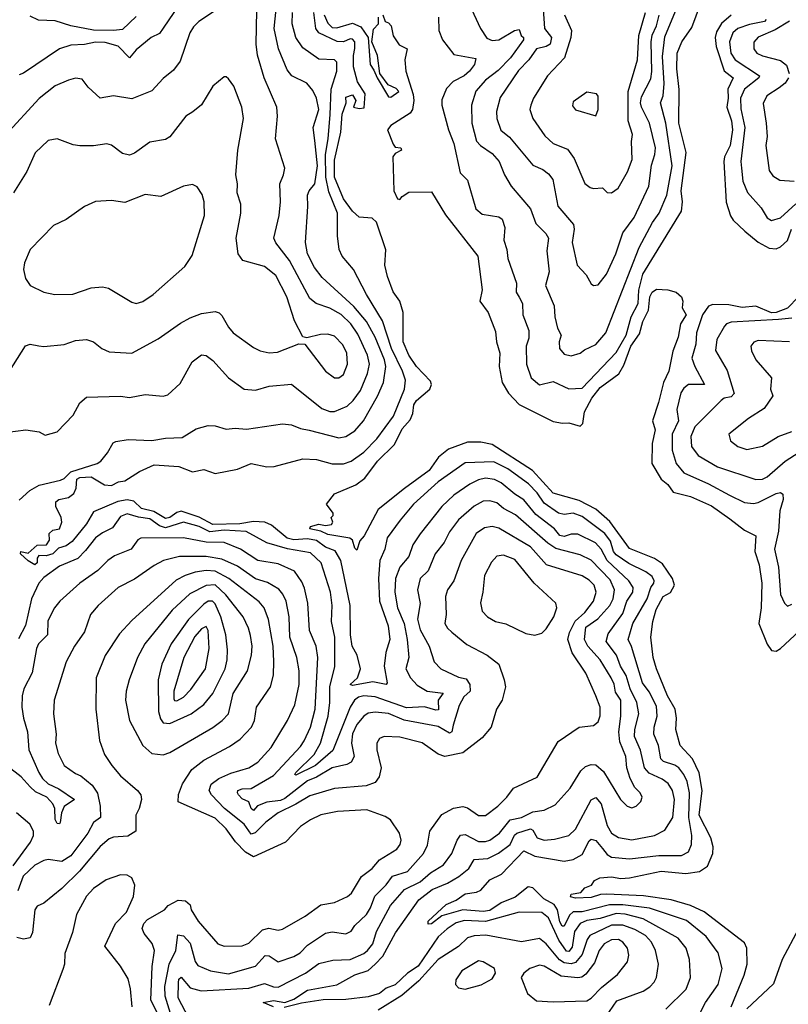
# Model space of a CAD drawing. Extents: x 1245515 to 1420776, y 606314 to 671314.
# Tile 309 of 385: x 1390958 to 1394369, y 643846 to 648214. Entities that reach past the tile are written whole.
import ezdxf

# ---------------------------------------------------------------- set-up
doc = ezdxf.new("R2010")
doc.units = 0

msp = doc.modelspace()

# ---------------------------------------------------------------- linework, layer by layer
at = {"layer": '0CON10XD'}
for points in [[(1390955, 646082.5), (1391002.5, 646125), (1391045, 646149.2), (1391138.7, 646171.3), (1391155, 646178.7), (1391185, 646208), (1391302.2, 646245), (1391317.5, 646255), (1391347.2, 646292.8), (1391372.6, 646337.4), (1391385, 646343.3), (1391439.1, 646350.9), (1391545, 646347.5), (1391605, 646357.7), (1391678.9, 646361.1), (1391741.8, 646398.2), (1391795, 646414.4), (1391825, 646411.9), (1391875, 646396.7), (1391915, 646401.2), (1391965, 646397.3), (1392125, 646420.8), (1392165, 646416.8), (1392205, 646400.3), (1392243.2, 646393.2), (1392375, 646358.7), (1392405, 646364.6), (1392445, 646390), (1392484.1, 646435), (1392545.8, 646544.2), (1392573.4, 646605), (1392582.4, 646675), (1392576.8, 646705), (1392536.4, 646805), (1392497.9, 646875), (1392441.5, 646941.5), (1392300.1, 647070.1), (1392267.1, 647115), (1392235.9, 647175), (1392227.2, 647225), (1392237.5, 647385), (1392234.7, 647435), (1392242.8, 647455), (1392267.7, 647485), (1392279.3, 647565), (1392268.4, 647678.4), (1392260, 647735), (1392285.6, 647815), (1392275, 647866), (1392258.9, 647898.9), (1392231.7, 647931.7), (1392166.5, 647965), (1392145, 647991.8), (1392106.7, 648085), (1392086.8, 648175), (1392108, 648375)], [(1392816.8, 648225), (1392818.7, 648165), (1392834.4, 648125), (1392885, 648059.5), (1392982.1, 648042.1), (1392976.4, 648015), (1392954.6, 647985), (1392930.9, 647965), (1392881.2, 647938.8), (1392852.3, 647907.7), (1392831.7, 647858.3), (1392831.8, 647835), (1392861.8, 647725), (1392885.2, 647665.2), (1392912.7, 647535), (1392945, 647502), (1392981.9, 647375), (1393010.5, 647350.5), (1393085, 647339.4), (1393098.6, 647328.6), (1393111.6, 647291.6), (1393106.4, 647236.4), (1393120.4, 647195), (1393123.9, 647153.9), (1393163.2, 647045), (1393162, 647005), (1393175, 646983.3), (1393188.9, 646955), (1393191.1, 646905), (1393218.3, 646835), (1393218.3, 646801.7), (1393205.9, 646765), (1393207.8, 646685), (1393228.2, 646625), (1393265, 646594.7), (1393325, 646609.5), (1393395, 646576.4), (1393455, 646578.8), (1393605, 646738.2), (1393649.3, 646815), (1393672.3, 646895), (1393703.1, 646955), (1393705.5, 647014.5), (1393723.8, 647085), (1393894.7, 647365), (1393899.7, 647405), (1393894.5, 647454.5), (1393916.5, 647625), (1393883.8, 647755), (1393885.6, 647904.4), (1393874.4, 647995), (1393875.8, 648065), (1393896.9, 648115), (1393940.9, 648179.1), (1393998.7, 648335)], [(1391665, 648277.5), (1391594.6, 648175.4), (1391577.8, 648152.2), (1391541.9, 648135), (1391475, 648080.5), (1391445, 648044.3), (1391395, 648096.8), (1391337.1, 648112.9), (1391295, 648113.5), (1391245, 648103.1), (1391185, 648100), (1391135, 648084.6), (1390975, 647976.4), (1390955, 647969.5)], [(1392955, 648280), (1393003.1, 648175), (1393031, 648131), (1393055, 648121.2), (1393085, 648124.8), (1393153.7, 648166.3), (1393175, 648170), (1393183.9, 648143.9), (1393194, 648135), (1393193.3, 648125), (1393136.4, 648045), (1393081.6, 647988.4), (1393025.1, 647944.9), (1392983, 647897), (1392963.1, 647835), (1392965.3, 647754.7), (1392985.3, 647675), (1393003.1, 647655), (1393055, 647620.7), (1393085.9, 647585), (1393109.5, 647525), (1393138.7, 647475), (1393225.4, 647375), (1393248.9, 647308.9), (1393293.5, 647265), (1393304.6, 647245), (1393297.9, 647187.9), (1393307.3, 647095), (1393292.2, 647035), (1393330, 646945), (1393333.1, 646895), (1393345.6, 646845), (1393361.1, 646815), (1393352.9, 646785), (1393354.5, 646755), (1393375, 646729.4), (1393405, 646722.7), (1393445, 646734.1), (1393465, 646749.6), (1393515, 646772.5), (1393560, 646825), (1393707.2, 647202.8), (1393765.9, 647314.1), (1393796.1, 647355), (1393829.5, 647435), (1393853.5, 647565), (1393826, 647755), (1393802.1, 647845), (1393813.5, 647876.5), (1393819, 647931), (1393810.8, 648050.8), (1393821.9, 648138.1), (1393868.2, 648251.8)], [(1393281.9, 648261.9), (1393287, 648175), (1393318.7, 648135), (1393312.5, 648105), (1393295.1, 648094.9), (1393252.2, 648085), (1393217.8, 648035), (1393172.2, 647987.8), (1393091.1, 647868.9), (1393074.2, 647805.7), (1393075.8, 647775), (1393094, 647724), (1393132.1, 647692.1), (1393235, 647568.9), (1393279.2, 647549.2), (1393305, 647530), (1393323.9, 647505), (1393346.3, 647386.3), (1393415.2, 647305), (1393418.5, 647285), (1393410.7, 647225), (1393432.5, 647125), (1393472.6, 647082.6), (1393495, 647042.5), (1393505, 647034.2), (1393525, 647038), (1393561.8, 647085), (1393604.1, 647175), (1393635, 647267.8), (1393685, 647336.7), (1393750.6, 647475), (1393761.5, 647568.5), (1393777.2, 647615), (1393779.4, 647645), (1393753, 647755), (1393717.5, 647825), (1393713.1, 647845), (1393718.3, 647871.7), (1393758.5, 647951.5), (1393763.8, 647983.8), (1393760.6, 648115), (1393765.1, 648145), (1393785, 648186.2), (1393796.6, 648233.4)], [(1390893, 646383), (1390985, 646394), (1391045, 646386.2), (1391070.9, 646370.9), (1391123.8, 646385), (1391195, 646459.2), (1391225.4, 646514.6), (1391255, 646539.4), (1391405, 646544.4), (1391445, 646538.2), (1391515, 646551.1), (1391595, 646543.2), (1391615, 646549.1), (1391669.6, 646600.4), (1391724.2, 646695.8), (1391765, 646727.5), (1391785, 646723.5), (1391815, 646701.5), (1391885, 646624.4), (1391953.8, 646575), (1392005, 646570.9), (1392065, 646587.8), (1392165, 646596.5), (1392299.6, 646489.6), (1392335, 646475.4), (1392355, 646475.4), (1392411, 646499), (1392438.6, 646525), (1392470.9, 646569.1), (1392502.3, 646645), (1392510, 646685), (1392501.7, 646725), (1392458.8, 646818.8), (1392428.1, 646865), (1392385.4, 646905.4), (1392335, 646934.8), (1392274.4, 646954.4), (1392246.4, 646976.4), (1392155, 647145.4), (1392094.3, 647224.3), (1392086.5, 647245), (1392108.9, 647345), (1392115.4, 647405), (1392112.1, 647485), (1392129.1, 647525), (1392134.4, 647555), (1392093.5, 647685), (1392102.7, 647785), (1392099.1, 647825), (1392043.4, 647955), (1392013.3, 648056.7), (1392007.6, 648105), (1392010.8, 648255)], [(1391826.9, 648255), (1391753.1, 648205), (1391728.8, 648181.2), (1391713.3, 648155), (1391670.4, 648029.6), (1391640.6, 647989.4), (1391595, 647953.1), (1391545, 647897.5), (1391455, 647863.3), (1391375, 647876.4), (1391315, 647866), (1391262, 647915), (1391235, 647949.2), (1391205, 647954.3), (1391175, 647945.5), (1391115, 647920), (1391045, 647864.5), (1390895, 647701.9)], [(1391475, 648227.5), (1391415, 648170.7), (1391375, 648165.5), (1391285, 648167.8), (1391185, 648186.2), (1391115, 648208.9), (1391042, 648212), (1391005, 648228.7)], [(1392336.3, 647793.7), (1392340.8, 647905), (1392366.2, 647985), (1392365.9, 648025.9), (1392355, 648035.6), (1392285, 648038.6), (1392215, 648088.2), (1392183.9, 648135), (1392167.2, 648195), (1392168.3, 648245)], [(1392445.3, 648085.2), (1392445.3, 648115), (1392435, 648127.7), (1392425, 648128.9), (1392395, 648115.3), (1392367.5, 648117.5), (1392285, 648155.8), (1392272.6, 648175), (1392263.3, 648245)], [(1392309.4, 648235), (1392325, 648198.5), (1392345, 648178.4), (1392365, 648176.8), (1392435, 648197.5), (1392471.5, 648181.5), (1392504.3, 648135), (1392513.9, 648015), (1392530.3, 647990.3), (1392544.6, 647955), (1392595, 647871.4), (1392605, 647870), (1392640, 647895), (1392628.3, 647908.3), (1392594, 647924), (1392556.2, 647975), (1392546, 648055), (1392521.2, 648115), (1392528.3, 648171.7), (1392550, 648195), (1392550, 648225)], [(1392570, 648235), (1392580, 648205), (1392595, 648200), (1392607, 648187), (1392615, 648142.5), (1392641.7, 648101.7), (1392677.5, 648085), (1392668, 648035), (1392672, 647985), (1392705, 647882.5), (1392708, 647855), (1392700.8, 647815), (1392690.9, 647799.1), (1392605, 647744.2), (1392591.1, 647725), (1392615, 647662), (1392625, 647648.8), (1392650, 647645), (1392652.5, 647635), (1392625, 647620), (1392614, 647605), (1392617.8, 647455), (1392635, 647419.4), (1392645, 647416.2), (1392655, 647430), (1392685, 647448.6), (1392785, 647450.8), (1392848.3, 647348.3), (1392990.8, 647165), (1393010.3, 647015), (1393000.8, 646965), (1393037.5, 646915), (1393070.2, 646830.2), (1393074.5, 646785), (1393089.5, 646735), (1393085.8, 646675), (1393098.6, 646605), (1393127.6, 646557.6), (1393175, 646506.9), (1393325, 646431.2), (1393366.4, 646423.6), (1393395, 646425.6), (1393445, 646410.4), (1393457.2, 646422.8), (1393465.1, 646475), (1393498, 646535), (1393535, 646581.5), (1393616.7, 646643.3), (1393638.9, 646681.1), (1393669.9, 646765), (1393709.2, 646820.8), (1393723.6, 646875), (1393748.3, 646925), (1393754.3, 646985), (1393765, 647005.8), (1393785, 647018.1), (1393835, 647015.5), (1393871.1, 647005), (1393895.8, 646985), (1393900.8, 646965), (1393897.6, 646935), (1393916.5, 646905), (1393891, 646865), (1393880.2, 646805), (1393856.9, 646743.1), (1393838.4, 646655), (1393814.7, 646605), (1393793.8, 646515), (1393765.9, 646435), (1393778.5, 646395), (1393765.7, 646334.3), (1393763.2, 646245), (1393805.6, 646175.6), (1393835, 646152.7), (1393858.4, 646118.4), (1393935, 646099.1), (1394027.7, 646057.7), (1394109.6, 645999.6), (1394175, 645948.8), (1394224.6, 645924.6), (1394220.2, 645855), (1394239.3, 645795), (1394252.1, 645715), (1394249.5, 645605), (1394239.2, 645535), (1394275, 645444.2), (1394295, 645415.6), (1394315, 645412.9), (1394335, 645424.6), (1394417.8, 645502.2)], [(1393375.4, 648235), (1393406.7, 648165), (1393404.7, 648135), (1393375.4, 648045), (1393300, 647965), (1393238.5, 647865), (1393226.2, 647835), (1393222.7, 647815), (1393235.4, 647775), (1393288.3, 647698.3), (1393325, 647664.7), (1393389.1, 647639.1), (1393418.3, 647598.3), (1393466.8, 647486.8), (1393489.3, 647469.3), (1393505, 647464.4), (1393545, 647468.1), (1393565, 647447.1), (1393585, 647445.5), (1393613.6, 647466.4), (1393655, 647539.4), (1393676.2, 647593.8), (1393673.3, 647673.3), (1393677.8, 647705), (1393658.8, 647765), (1393658.5, 647895), (1393700.7, 648035), (1393705.9, 648144.1), (1393735.9, 648245)], [(1394116.4, 648233.6), (1394073, 648197), (1394050.5, 648159.5), (1394044.1, 648135), (1394049.8, 648095), (1394085, 647986.5), (1394124.4, 647955), (1394100.7, 647905), (1394102.8, 647865), (1394096.5, 647825), (1394117.9, 647765), (1394122, 647725), (1394111.8, 647655), (1394085.7, 647605), (1394082.8, 647585), (1394093.8, 647403.9), (1394113.3, 647343.3), (1394125, 647324.5), (1394176.2, 647275), (1394235, 647226.9), (1394285, 647199.7), (1394315, 647197.1), (1394335, 647206.7), (1394365, 647234.2), (1394384.1, 647285)], [(1394271.5, 648215), (1394262.9, 648205), (1394197.3, 648192.7), (1394144.6, 648175), (1394123.3, 648155), (1394108.3, 648115), (1394114.3, 648065), (1394134.1, 648035), (1394241.8, 647965), (1394238.5, 647955), (1394175, 647905.3), (1394156.7, 647865), (1394158.3, 647818.3), (1394175.8, 647735), (1394158.4, 647585), (1394161, 647555), (1394167.6, 647497.6), (1394187.6, 647447.6), (1394249, 647379), (1394275.3, 647335.3), (1394295, 647322.7), (1394335, 647334.7), (1394402.9, 647397.1)], [(1394375, 648207.2), (1394310.8, 648169.2), (1394235, 648136.2), (1394215.9, 648114.1), (1394216.1, 648085), (1394230, 648065), (1394255, 648052.7), (1394335, 648032.5), (1394361.2, 648011.2), (1394372.9, 647975)], [(1394115.7, 643835), (1394172.9, 643975), (1394187.1, 644025), (1394185.7, 644095), (1394175, 644119.6), (1393996.4, 644256.4), (1393935, 644285.2), (1393849.6, 644309.6), (1393727, 644327), (1393564.6, 644335.4), (1393536.4, 644333.6), (1393495, 644320.3), (1393425, 644316.5), (1393402.9, 644322.9), (1393406.2, 644335), (1393447.8, 644342.2), (1393466.7, 644363.3), (1393496, 644375), (1393508.8, 644395), (1393532.7, 644407.3), (1393585, 644411.6), (1393625.9, 644404.1), (1393665, 644406.7), (1393805, 644437.7), (1393915, 644426.9), (1393975, 644434.8), (1394010.7, 644459.3), (1394034.4, 644515), (1394035.2, 644545.2), (1394025.1, 644585.1), (1393974.2, 644685), (1393987.2, 644795), (1393973.8, 644873.8), (1393944.1, 644935), (1393889.2, 644995), (1393870, 645065), (1393873.4, 645115), (1393866.7, 645155), (1393833.2, 645215), (1393784.1, 645335), (1393770, 645385), (1393759.5, 645475), (1393767.6, 645545), (1393783.1, 645596.9), (1393814.5, 645655.5), (1393846.6, 645673.4), (1393863.8, 645705), (1393855.6, 645735), (1393810.4, 645800.4), (1393775, 645824.1), (1393665, 645867.5), (1393577.7, 645987.7), (1393515, 646042.9), (1393441.3, 646081.3), (1393325, 646113.1), (1393234, 646214), (1393055, 646329.7), (1393005, 646339.1), (1392945, 646340.2), (1392861.3, 646308.7), (1392817.2, 646272.8), (1392775, 646214.8), (1392665.4, 646134.6), (1392548.9, 646041.1), (1392487.5, 645925), (1392467.6, 645902.4), (1392455, 645860), (1392445, 645870), (1392434.6, 645904.6), (1392423.8, 645913.8), (1392325, 645930), (1392294.5, 645944.5), (1392245.8, 645955), (1392248.8, 645965), (1392285, 645976), (1392315, 645970.8), (1392342.5, 645975), (1392347.5, 645985), (1392340, 646005), (1392350, 646015), (1392350, 646025), (1392320, 646065), (1392355, 646110), (1392449.2, 646150.8), (1392490.2, 646179.8), (1392546.7, 646255), (1392621, 646329), (1392655, 646399.1), (1392691.2, 646438.8), (1392703.1, 646466.9), (1392707.7, 646505), (1392719.6, 646525), (1392779, 646575), (1392786.2, 646595), (1392780.8, 646610.8), (1392719.2, 646675), (1392684.4, 646725.6), (1392659.7, 646785), (1392660, 646915), (1392645.8, 646965), (1392615, 647006.2), (1392590, 647075), (1392579.2, 647125), (1392583.5, 647193.5), (1392541.5, 647315), (1392523.1, 647333.1), (1392465, 647337.8), (1392435, 647364.7), (1392395, 647418.5), (1392354.6, 647515), (1392355, 647590), (1392383.1, 647715), (1392389.2, 647795), (1392407.5, 647845), (1392405, 647870), (1392435, 647880), (1392450, 647855), (1392440, 647825), (1392465, 647820), (1392486.7, 647823.3), (1392491.4, 647885), (1392457.3, 647937.3), (1392440, 648005), (1392438.8, 648055), (1392445.3, 648085.2)], [(1391042.9, 646767.1), (1391065, 646763.5), (1391155, 646773.1), (1391205, 646790), (1391255, 646795.6), (1391285.5, 646785.5), (1391322, 646755), (1391355, 646740.6), (1391455, 646734.6), (1391572.6, 646797.4), (1391671.9, 646868.1), (1391715, 646891.8), (1391765, 646910), (1391825, 646918.6), (1391843.3, 646913.3), (1391855, 646902), (1391885, 646849.2), (1391905.7, 646825), (1391995, 646760), (1392025, 646745.5), (1392065, 646736.7), (1392101.7, 646738.3), (1392196.4, 646776.4), (1392224, 646774), (1392315, 646654.4), (1392355, 646624.4), (1392375, 646625.6), (1392395, 646639.4), (1392413.2, 646685), (1392409.7, 646735), (1392391.5, 646771.5), (1392355, 646809.6), (1392325, 646818.2), (1392292.4, 646817.6), (1392233, 646803), (1392215, 646806.7), (1392177.6, 646877.6), (1392143.3, 646985), (1392095, 647079.6), (1392045, 647119.1), (1391948.8, 647145), (1391928.1, 647175), (1391918.1, 647245), (1391938.8, 647355), (1391940, 647395), (1391923.1, 647445), (1391924.5, 647485), (1391916.9, 647525), (1391926.4, 647635), (1391951.2, 647775), (1391944.6, 647825), (1391908.6, 647918.6), (1391885, 647951.2), (1391875, 647960), (1391865, 647960), (1391815, 647919.2), (1391765, 647835.8), (1391726, 647805), (1391695.6, 647785), (1391625, 647694.3), (1391605, 647682.9), (1391535, 647670.4), (1391468.1, 647621.9), (1391445, 647613.1), (1391415, 647620), (1391365, 647656.9), (1391345, 647663.1), (1391285, 647654.4), (1391225, 647654.3), (1391195, 647659.2), (1391125, 647685.8), (1391085, 647677.1), (1391026.4, 647623.6), (1390989.1, 647540.9), (1390930, 647445)], [(1394370.7, 647955), (1394355, 647931.9), (1394329, 647911), (1394274, 647876), (1394258.2, 647841.8), (1394271.3, 647755), (1394274.8, 647695), (1394269.7, 647655), (1394283.8, 647545), (1394300.5, 647520.5), (1394331.2, 647501.2), (1394395, 647496.8)], [(1393515, 647787.5), (1393525.7, 647815), (1393525.7, 647875), (1393517.5, 647885), (1393475, 647892.5), (1393415, 647848.8), (1393411.7, 647831.7), (1393424.5, 647814.5), (1393515, 647787.5)], [(1393975, 643802.7), (1394002.2, 643855), (1394057.6, 643935), (1394076.1, 644005), (1394058, 644075), (1394005, 644146.7), (1393917.7, 644217.7), (1393753.3, 644273.3), (1393635, 644287.4), (1393575, 644287), (1393455, 644256.6), (1393415, 644256.4), (1393398.4, 644241.6), (1393375, 644192.5), (1393365, 644193.2), (1393355, 644212.7), (1393344.8, 644265.2), (1393329.7, 644289.7), (1393283.7, 644313.7), (1393235, 644363.3), (1393215, 644367.7), (1393157.7, 644322.3), (1393095, 644296.1), (1393045, 644262.6), (1393015, 644257.8), (1392925, 644264.9), (1392831.4, 644238.6), (1392785, 644202.8), (1392771.6, 644201.6), (1392770.9, 644215), (1392851.1, 644288.9), (1392895, 644308.8), (1392935, 644336.7), (1392985, 644343.7), (1393005, 644352.5), (1393045, 644398.2), (1393096.5, 644423.5), (1393195, 644527.3), (1393245, 644504.1), (1393375, 644481.3), (1393415, 644488.8), (1393455, 644510.9), (1393485, 644570.9), (1393495, 644579.3), (1393515, 644573.1), (1393545, 644537.8), (1393565, 644511.2), (1393585, 644499), (1393665, 644491), (1393795, 644507), (1393895, 644506.8), (1393926.7, 644523.3), (1393940.3, 644555), (1393941.6, 644595), (1393928.4, 644675), (1393930.6, 644785), (1393920, 644835), (1393905.7, 644865.7), (1393882.7, 644895), (1393865, 644907.5), (1393815, 644922.9), (1393803.7, 644935), (1393793.9, 644995), (1393772.3, 645045), (1393773.5, 645075), (1393787, 645125), (1393785, 645168.6), (1393752.3, 645232.3), (1393721.6, 645271.6), (1393673.8, 645433.8), (1393658.1, 645465), (1393678.7, 645535), (1393743.1, 645645), (1393758.9, 645695), (1393772.7, 645715), (1393774.3, 645725), (1393765, 645744.6), (1393737.1, 645765), (1393661.3, 645801.3), (1393605, 645840.5), (1393593.8, 645855), (1393580.5, 645900.5), (1393554.8, 645935), (1393455, 646010.5), (1393415, 646025.2), (1393375, 646018.3), (1393350, 646025), (1393285, 646069.8), (1393254.4, 646114.4), (1393215.8, 646155), (1393125, 646221.3), (1393062.5, 646252.5), (1392935, 646248.5), (1392815, 646164.2), (1392706, 646065), (1392645.9, 645994.1), (1392589.5, 645915), (1392578.8, 645865), (1392556.7, 645815), (1392551, 645735), (1392554.2, 645635), (1392592.9, 645525), (1392600.8, 645465), (1392583.7, 645406.3), (1392575.8, 645345.8), (1392588.2, 645271.8), (1392585, 645264.5), (1392525, 645277), (1392435, 645260), (1392424.4, 645265), (1392457.1, 645295), (1392470.9, 645335), (1392456.3, 645395), (1392433.9, 645435), (1392425.7, 645485), (1392424.8, 645615), (1392383.4, 645815), (1392357.7, 645857.7), (1392315, 645873.6), (1392275, 645904.2), (1392235, 645910.9), (1392175, 645906.6), (1392145, 645914.3), (1392075, 645971.4), (1392045.4, 645985), (1391995, 645987.9), (1391935, 645977.3), (1391815, 645974.7), (1391755, 646006.7), (1391675, 646034), (1391655, 646028.5), (1391625, 646005.2), (1391605, 646001.5), (1391552.7, 646032.7), (1391498.2, 646045), (1391465, 646077.8), (1391435, 646084.6), (1391393.5, 646076.5), (1391285, 646031.5), (1391255, 645977.5), (1391190.8, 645899.2), (1391165, 645879.6), (1391130.8, 645869.2), (1391105, 645843.8), (1391076.2, 645836.2), (1391043.2, 645836.8), (1391035.7, 645825), (1391035.4, 645805), (1391025, 645795.6), (1390995, 645813.1), (1390960.9, 645845), (1390962.5, 645855), (1390995, 645847.3), (1391035, 645882.3), (1391077.5, 645885), (1391090.5, 645905), (1391088.1, 645935), (1391105, 645948.9), (1391134, 645956), (1391145.6, 645985), (1391142.7, 646005), (1391118.2, 646055), (1391118.7, 646075), (1391132.2, 646085), (1391175, 646094.8), (1391198.5, 646111.5), (1391208.7, 646135), (1391211.3, 646175), (1391225, 646183), (1391275, 646185.9), (1391335, 646151.2), (1391365, 646148.2), (1391396.2, 646163.8), (1391425, 646167.9), (1391489.7, 646210.3), (1391555, 646238.5), (1391665, 646231.6), (1391725, 646207.5), (1391775, 646218.4), (1391825, 646200.3), (1391925, 646219.7), (1391985, 646245.3), (1392055, 646230), (1392088.1, 646231.9), (1392215, 646266.2), (1392275, 646262.2), (1392345, 646243.8), (1392395, 646244.3), (1392429.6, 646255), (1392485.3, 646295), (1392543.2, 646355), (1392616.7, 646455), (1392666.1, 646575), (1392669.7, 646615), (1392657.1, 646655), (1392607.6, 646755), (1392568.2, 646878.2), (1392496.7, 646995), (1392439.5, 647105), (1392388.6, 647165), (1392375.6, 647195), (1392368.8, 647255), (1392368.2, 647355), (1392330.4, 647450.4), (1392316.8, 647515), (1392314.9, 647615), (1392327.8, 647685), (1392336.3, 647793.7)], [(1391475, 646954.4), (1391505, 646963.1), (1391550, 646995), (1391691.2, 647118.8), (1391722.9, 647167.1), (1391777.7, 647345), (1391776.9, 647405), (1391768.3, 647438.3), (1391745, 647472), (1391725, 647482.5), (1391685, 647475.6), (1391585, 647430), (1391515, 647437.8), (1391425, 647402.9), (1391365, 647411.5), (1391295, 647406.7), (1391245.5, 647384.5), (1391165, 647327.5), (1391108.7, 647301.3), (1391004.4, 647195), (1390978.9, 647135), (1390975.6, 647105), (1390983.1, 647065), (1391005, 647034.2), (1391065.6, 647005.6), (1391114.4, 646994.4), (1391193.6, 646996.4), (1391275, 647024.5), (1391325, 647029.1), (1391352.2, 647022.2), (1391455, 646960.6), (1391475, 646954.4)], [(1394415, 646984.8), (1394365.4, 646934.6), (1394315, 646914.7), (1394294.1, 646914.1), (1394225, 646942.4), (1394165, 646936.8), (1394105, 646948.6), (1394035, 646951.1), (1394015, 646943.3), (1393989.1, 646905), (1393962.1, 646825), (1393959.1, 646775), (1393941.8, 646711.8), (1393954, 646675), (1393996.9, 646595), (1393925.7, 646595), (1393905, 646579.3), (1393892.1, 646557.9), (1393874.1, 646484.1), (1393882.1, 646435), (1393853.1, 646375), (1393853.9, 646303.9), (1393871.8, 646245), (1393905, 646203.4), (1394015, 646155.2), (1394108.1, 646105), (1394175, 646071.8), (1394215, 646068.4), (1394235, 646071.8), (1394315, 646112.8), (1394335, 646116.9), (1394345, 646108.8), (1394345.9, 646085), (1394332.2, 646035), (1394326.3, 645945), (1394307.5, 645865), (1394326.1, 645785), (1394334.8, 645664.8), (1394352.5, 645625), (1394365, 645611.9), (1394385, 645621.9)], [(1394385, 646889.8), (1394326, 646884), (1394115, 646872.1), (1394095.6, 646865), (1394085.7, 646854.3), (1394052.5, 646795), (1394045.9, 646745.9), (1394098, 646658), (1394128.9, 646555), (1394115, 646541.1), (1394085.3, 646534.7), (1394070.6, 646525), (1393955, 646407.3), (1393936.2, 646365), (1393940.3, 646320.3), (1393969.9, 646279.9), (1394055, 646229.7), (1394225, 646173.7), (1394255, 646175.7), (1394275, 646185.7), (1394356, 646255), (1394505, 646351.1)], [(1394375, 646784.7), (1394235, 646790.4), (1394216.7, 646783.3), (1394203.1, 646765), (1394205.8, 646744.2), (1394224.6, 646705), (1394294.4, 646625), (1394290.4, 646575), (1394301.2, 646545), (1394261.5, 646488.5), (1394193.1, 646445), (1394105.6, 646375), (1394113.1, 646345), (1394145, 646320.5), (1394185, 646307.5), (1394255, 646322.2), (1394324.7, 646365.3), (1394385, 646386.4)], [(1390895, 646627.1), (1390983.3, 646766.7), (1391005, 646773.8), (1391042.9, 646767.1)], [(1392085.1, 643834.9), (1392038.8, 643855), (1392085, 643863), (1392135, 643854.6), (1392175, 643869.7), (1392235, 643908.7), (1392365, 643932.4), (1392445, 643976.7), (1392505, 643997), (1392535.4, 644024.6), (1392570.1, 644059.9), (1392626.2, 644163.8), (1392730.1, 644309.9), (1392789.2, 644355), (1392856.3, 644383.7), (1392906.5, 644413.5), (1392951.5, 644448.5), (1392975, 644488.2), (1393035, 644493.5), (1393083.6, 644516.4), (1393135, 644555.2), (1393153.9, 644596.1), (1393164.4, 644605.6), (1393225, 644624.8), (1393235, 644618.4), (1393255, 644584.7), (1393285, 644574.4), (1393331.3, 644578.7), (1393395, 644594.6), (1393425, 644622.9), (1393495, 644752.7), (1393515, 644763.6), (1393538.3, 644735), (1393565, 644639.5), (1393584.7, 644605), (1393615, 644586.3), (1393675, 644575.8), (1393775, 644594.7), (1393820.6, 644619.4), (1393856.2, 644675), (1393864.8, 644755), (1393855.1, 644795.1), (1393835.4, 644825.4), (1393809.2, 644845), (1393751.4, 644871.4), (1393731, 644895), (1393713.4, 644973.4), (1393687.2, 645035), (1393687.7, 645065), (1393705.2, 645135), (1393697, 645185), (1393667.3, 645245), (1393650.2, 645305), (1393625, 645346.2), (1393606.4, 645395), (1393561.1, 645455), (1393569.8, 645490.2), (1393635, 645579.5), (1393652.1, 645635), (1393678.6, 645675), (1393680.2, 645695), (1393661.1, 645725), (1393565.7, 645815), (1393539.2, 645865), (1393512.9, 645892.9), (1393435, 645931.4), (1393405, 645931.6), (1393375, 645920.9), (1393355, 645926.5), (1393332.1, 645955), (1393248.9, 646018.9), (1393195, 646083.9), (1393155, 646109), (1393095, 646159.1), (1393065, 646174), (1393025, 646179.5), (1392995, 646173.2), (1392955.8, 646154.2), (1392885.5, 646104.5), (1392831.6, 646055), (1392735, 645932.7), (1392702.9, 645885), (1392685, 645833.1), (1392645.8, 645785), (1392626.3, 645735), (1392623.3, 645675), (1392634.4, 645605), (1392664.8, 645535), (1392678.4, 645465), (1392684.8, 645385), (1392672.2, 645335), (1392692, 645295), (1392722, 645262), (1392766.5, 645235), (1392837.1, 645227.1), (1392815.9, 645195), (1392817.4, 645152.6), (1392805, 645151), (1392755, 645165.9), (1392675, 645160.7), (1392535, 645209.6), (1392485, 645214.2), (1392461.4, 645208.6), (1392444.1, 645195.9), (1392424.3, 645165), (1392348.5, 644971.5), (1392271.2, 644905), (1392183.1, 644863.1), (1392178.6, 644865), (1392183.1, 644875), (1392265.1, 644954.9), (1392292.6, 645005), (1392327.5, 645125), (1392335.1, 645185), (1392333.8, 645255), (1392357, 645345), (1392357.2, 645475), (1392341.6, 645545), (1392344.8, 645614.8), (1392337.2, 645675), (1392296.4, 645805), (1392248.7, 645848.7), (1392147.2, 645867.2), (1392055, 645893.5), (1391963.6, 645943.6), (1391865, 645949.3), (1391802.5, 645942.5), (1391755, 645966), (1391685, 645985.4), (1391605, 645959.3), (1391578.4, 645968.4), (1391535, 645999.5), (1391485, 646006.5), (1391435, 646021.9), (1391405, 646010.3), (1391370.3, 645959.7), (1391325, 645937.7), (1391295, 645915.3), (1391250.3, 645859.7), (1391215.7, 645824.3), (1391135, 645789.7), (1391065, 645739.3), (1391042.4, 645715), (1391010.7, 645645), (1390983.4, 645526.6), (1390952.5, 645467.5)], [(1391708.5, 643785), (1391661.4, 643875), (1391662.1, 643942.1), (1391665, 643957.5), (1391675, 643966.7), (1391715, 643919.4), (1391763.2, 643906.8), (1391975, 643917.3), (1392045, 643938), (1392085, 643923.3), (1392105, 643922.6), (1392226.1, 643985), (1392285, 644028), (1392347.4, 644042.6), (1392424.3, 644045), (1392485, 644071.7), (1392501.9, 644085), (1392524.9, 644115.1), (1392541, 644169), (1392603.2, 644285), (1392666.5, 644355), (1392735, 644389.7), (1392781, 644429), (1392838.8, 644465), (1392876.4, 644515), (1392898.9, 644575), (1392915, 644596.2), (1392935, 644600), (1392995, 644568.7), (1393025, 644567.9), (1393045, 644574.3), (1393087.4, 644605), (1393134.9, 644665.1), (1393185, 644674.8), (1393235, 644700.6), (1393285, 644707.7), (1393335, 644731.8), (1393400.9, 644805), (1393448.4, 644881.6), (1393469.4, 644900.6), (1393495, 644910.6), (1393515, 644908.9), (1393549.7, 644879.7), (1393625, 644754.3), (1393654, 644725), (1393675, 644718.1), (1393693.8, 644725), (1393714.4, 644745.6), (1393721.4, 644765), (1393711.1, 644785), (1393688, 644808), (1393668, 644848), (1393652.5, 644895), (1393647.7, 644945), (1393621.2, 645011.2), (1393616.5, 645055), (1393626.3, 645125), (1393625.5, 645195), (1393601.6, 645231.6), (1393595.7, 645265.7), (1393582.7, 645295), (1393533.7, 645375), (1393480.2, 645435), (1393464.8, 645465), (1393471, 645519), (1393523.6, 645556.4), (1393577.8, 645615), (1393591.9, 645645), (1393597.9, 645685), (1393579.3, 645729.3), (1393495, 645816.6), (1393445, 645840.2), (1393337.9, 645867.9), (1393301.4, 645891.4), (1393157.9, 646017.9), (1393105.4, 646045), (1393075, 646070), (1393045, 646078.9), (1393015, 646077.4), (1392975, 646056.5), (1392905, 645995.4), (1392865, 645941.5), (1392842.5, 645895), (1392802.2, 645845), (1392771.1, 645768.9), (1392735.9, 645735), (1392723.7, 645685), (1392735.3, 645624.7), (1392723.1, 645555), (1392735, 645508.1), (1392775.3, 645435), (1392798.2, 645365), (1392827.5, 645335), (1392905, 645297.2), (1392939.9, 645289.9), (1392955.8, 645265), (1392957.1, 645235), (1392929.7, 645210.3), (1392908.3, 645171.7), (1392882.3, 645085), (1392876.2, 645055), (1392865, 645049.8), (1392815, 645078.4), (1392665, 645106), (1392595, 645135.9), (1392535, 645142), (1392505, 645138.1), (1392485.6, 645124.4), (1392455, 645087.3), (1392435, 645045.5), (1392430, 645005), (1392441.9, 644945), (1392429.7, 644920.3), (1392409.7, 644910.3), (1392345, 644896), (1392275, 644853.3), (1392235, 644837), (1392135, 644759.7), (1392115, 644750.9), (1392055, 644743.4), (1392013.9, 644726.1), (1391995, 644705.5), (1391985, 644714.4), (1391974.8, 644744.8), (1391945, 644758), (1391929.8, 644775), (1391924, 644785), (1391926.4, 644795), (1391945, 644801.9), (1391985, 644803.2), (1392085, 644861.4), (1392205, 644990.3), (1392220.6, 645015), (1392249.4, 645075), (1392268.9, 645155), (1392281, 645385), (1392273.3, 645435), (1392244.2, 645505), (1392236.8, 645625), (1392221.5, 645691.5), (1392210.1, 645720.1), (1392177.2, 645767.2), (1392105, 645800.7), (1392014.2, 645814.2), (1391937.7, 645865), (1391865.1, 645895.1), (1391785, 645896.7), (1391685, 645914.8), (1391495.4, 645914.6), (1391482.7, 645907.3), (1391453.1, 645865), (1391378.6, 645835), (1391349.1, 645815)], [(1391627.4, 643805), (1391603.2, 643883.2), (1391602.4, 643925), (1391621.3, 644025), (1391651.6, 644085), (1391660.6, 644155), (1391685, 644149.5), (1391715, 644118.2), (1391736.6, 644036.6), (1391748.9, 644018.9), (1391804.8, 643994.8), (1391885, 643981), (1392005, 644016.1), (1392047.2, 644062.8), (1392065, 644061.4), (1392105, 644035.3), (1392175, 644058.2), (1392202.3, 644075), (1392235, 644108.2), (1392315, 644161.6), (1392345, 644167.6), (1392405, 644159.2), (1392429, 644171), (1392445, 644196.7), (1392497.2, 644245), (1392515.4, 644274.6), (1392534.6, 644325.4), (1392584.2, 644375.8), (1392613.2, 644415), (1392678.9, 644435), (1392749.6, 644515), (1392768.3, 644551.7), (1392778, 644615), (1392831.4, 644688.6), (1392883.5, 644716.5), (1392925, 644723.9), (1392945, 644718.4), (1392995, 644683.9), (1393025, 644683.8), (1393080, 644725), (1393120.5, 644765), (1393150, 644805), (1393255, 644853.6), (1393347.2, 645012.8), (1393441.2, 645075), (1393505, 645082.5), (1393525, 645098.8), (1393533.7, 645126.3), (1393534.5, 645165), (1393515.3, 645215.3), (1393470.3, 645315), (1393410, 645405), (1393391.5, 645465), (1393398.4, 645495), (1393423.7, 645546.3), (1393465.8, 645585), (1393504.7, 645635), (1393516.7, 645675), (1393507.1, 645705), (1393485, 645728), (1393455, 645746.4), (1393295.4, 645795.4), (1393225.1, 645875.1), (1393085, 645958.9), (1393055, 645966.4), (1393020.7, 645959.3), (1392984.1, 645935), (1392916.9, 645815), (1392885.2, 645724.8), (1392857.1, 645685), (1392848.2, 645655), (1392850.8, 645575), (1392845.5, 645535), (1392856.5, 645515), (1392876.6, 645496.6), (1392942.4, 645442.4), (1393032.5, 645395), (1393084.3, 645355), (1393108.9, 645285), (1393113.5, 645255), (1393099.2, 645195), (1393073.8, 645155), (1393050.4, 645075), (1393011.2, 645028.8), (1392925, 644961.8), (1392845, 644946.3), (1392815, 644955.3), (1392745, 645005.6), (1392645, 645031.6), (1392575, 645034.1), (1392554.5, 645025), (1392542.5, 645005), (1392542.5, 644975), (1392561.8, 644895), (1392553.1, 644855), (1392535, 644829.6), (1392495, 644815.3), (1392355, 644804.3), (1392245, 644771), (1392184.3, 644734.3), (1392105.3, 644695), (1392051.1, 644655), (1392002.8, 644607.2), (1391985, 644601.3), (1391954.9, 644644.9), (1391867.5, 644715), (1391809.4, 644775), (1391798.9, 644795), (1391807.2, 644822.8), (1391841.7, 644848.3), (1391895, 644872.2), (1391974.4, 644895), (1392015, 644920), (1392074.6, 644985), (1392146.2, 645105), (1392179.3, 645175), (1392198.1, 645265), (1392198, 645325), (1392187.9, 645385), (1392157.6, 645475), (1392153.4, 645565), (1392140, 645635), (1392126.5, 645665), (1392107.7, 645687.7), (1392057.5, 645717.5), (1392005, 645733.6), (1391925, 645789.8), (1391855, 645820.2), (1391785, 645832.7), (1391666.8, 645833.2), (1391595.6, 645814.4), (1391555, 645792.8), (1391468.1, 645731.9), (1391395, 645695.4), (1391306.7, 645615), (1391272.2, 645575), (1391245, 645498), (1391201.5, 645435), (1391164.6, 645365), (1391111.5, 645195), (1391108.2, 645135), (1391120.4, 645045), (1391117.1, 645005), (1391128.9, 644958.9), (1391155.9, 644905.9), (1391205, 644869.6), (1391229.6, 644859.6), (1391279, 644819), (1391302.9, 644782.9), (1391315.4, 644725), (1391316.8, 644675), (1391285, 644652.9), (1391260.8, 644605), (1391185, 644504.7), (1391145, 644480), (1391085, 644488.7), (1391065, 644484.2), (1391025, 644464), (1390972.7, 644415), (1390949.6, 644350.4)], [(1393245, 645484.4), (1393275, 645492.9), (1393295, 645512), (1393328.2, 645565), (1393341.4, 645605), (1393337.1, 645625), (1393241.8, 645715), (1393155, 645819.2), (1393105, 645839.3), (1393076, 645834), (1393051.9, 645808.1), (1393021, 645749), (1393014.1, 645675), (1393002.6, 645627.4), (1393010.5, 645590.5), (1393034.7, 645564.7), (1393070, 645545), (1393115, 645533.3), (1393205, 645490.5), (1393245, 645484.4)], [(1391349.1, 645815), (1391305, 645770), (1391225.4, 645715), (1391135.6, 645635), (1391111.8, 645605), (1391082.5, 645547.5), (1391081.1, 645485), (1391042.1, 645445), (1391032, 645425), (1391013, 645317), (1390976.8, 645245), (1390969.6, 645215), (1390967.3, 645165), (1390974.5, 645115), (1390993.2, 645055), (1390998.2, 644975), (1391042.4, 644875), (1391058.6, 644848.6), (1391084.6, 644824.6), (1391131.7, 644801.7), (1391200.8, 644755), (1391156.1, 644723.9), (1391144.1, 644695), (1391137.2, 644652.7), (1391135, 644647.5), (1391125, 644648.9), (1391115.8, 644665.8), (1391113.5, 644715), (1391105.7, 644735), (1391077.9, 644765), (1391028.9, 644788.9), (1391005, 644811.2), (1390965.1, 644855.1), (1390905, 644900.7)], [(1392369, 644701), (1392295, 644686.5), (1392249.4, 644665), (1392204.8, 644635.2), (1392137.5, 644565), (1391995, 644500.5), (1391960.6, 644520.6), (1391916.5, 644566.5), (1391875, 644625.3), (1391825, 644671.4), (1391661.8, 644745), (1391663.2, 644776.8), (1391681.2, 644825), (1391722.5, 644887.5), (1391775, 644929.3), (1391889.9, 644990.1), (1391937.1, 645022.9), (1391986.1, 645075), (1391999.4, 645105), (1392008.5, 645165), (1392071.6, 645255), (1392084.2, 645305.8), (1392086.3, 645366.4), (1392083, 645435), (1392062.6, 645552.6), (1392043.1, 645605), (1392021.2, 645631.2), (1391885.8, 645735.8), (1391825, 645768.2), (1391785, 645770.9), (1391737.4, 645762.6), (1391691.7, 645748.3), (1391652.9, 645727.1), (1391455, 645549.2), (1391400.5, 645489.5), (1391336.7, 645393.3), (1391296.8, 645295), (1391295.3, 645155), (1391312.8, 645017.2), (1391333.8, 644955), (1391366.3, 644906.3), (1391405, 644860.5), (1391480.8, 644795), (1391495.6, 644775), (1391498.1, 644755), (1391488.6, 644715), (1391472.9, 644685), (1391474.2, 644615), (1391438.4, 644591.6), (1391375, 644587.7), (1391355, 644580.4), (1391315, 644545.8), (1391222.8, 644437.2), (1391145, 644360.8), (1391065, 644295.6), (1391035, 644282), (1391025.7, 644265), (1391015.4, 644164.6), (1391005, 644141.4), (1390975, 644135.6), (1390945, 644142.2)], [(1391595, 644952.5), (1391625, 644963.2), (1391815.2, 645074.8), (1391857.1, 645105), (1391884.1, 645135), (1391905.8, 645225), (1391968.4, 645325), (1391987.2, 645395), (1391989.2, 645435), (1391982.1, 645482.1), (1391973.6, 645515), (1391949.3, 645565), (1391872.6, 645662.6), (1391825, 645706.8), (1391785, 645703.4), (1391712.6, 645667.4), (1391635, 645594), (1391513.1, 645445), (1391481.5, 645385), (1391444, 645286), (1391430, 645235), (1391428.2, 645195), (1391445.4, 645105.4), (1391504.6, 644995), (1391545, 644959.2), (1391595, 644952.5)], [(1391625, 645092.5), (1391718.5, 645135), (1391775, 645176.8), (1391814.5, 645225.5), (1391869.4, 645335), (1391878.9, 645375), (1391880.6, 645419.4), (1391872.3, 645485), (1391851.3, 645565), (1391825, 645622.8), (1391813.1, 645635), (1391795, 645634.4), (1391775, 645620.8), (1391706.8, 645553.2), (1391629.7, 645445), (1391588.6, 645355), (1391572.1, 645285), (1391574.2, 645145), (1391582.5, 645112.5), (1391594.3, 645094.3), (1391625, 645092.5)], [(1391655, 645192.3), (1391685, 645209.3), (1391717.1, 645242.9), (1391782.3, 645335), (1391799.3, 645425), (1391794.3, 645504.3), (1391785, 645522.5), (1391765, 645511.9), (1391735, 645477.5), (1391686.3, 645385), (1391642.7, 645235), (1391641.6, 645201.6), (1391645, 645194), (1391655, 645192.3)], [(1390929, 644461), (1391006.7, 644565), (1391019.6, 644595), (1391019.6, 644615), (1391003.1, 644645), (1390943.5, 644695)], [(1391625.5, 643695), (1391540.3, 643865), (1391546.3, 644013.7), (1391556.4, 644085), (1391546.5, 644116.5), (1391509.9, 644159.9), (1391502.1, 644182.1), (1391508.8, 644205), (1391525, 644222.2), (1391600, 644265), (1391617.5, 644285), (1391661.2, 644308.8), (1391694.3, 644305), (1391715, 644287.5), (1391719.6, 644265), (1391750.8, 644215), (1391838.1, 644115), (1391865, 644104.6), (1391945, 644105.4), (1391975, 644118), (1392035, 644176.8), (1392063.7, 644183.7), (1392105, 644175.4), (1392125, 644180.4), (1392225, 644237.1), (1392295, 644288.2), (1392355, 644297.3), (1392412.9, 644325), (1392430.1, 644339.9), (1392475, 644413.8), (1392521.7, 644448.3), (1392555, 644487.7), (1392631.5, 644535), (1392647.1, 644555), (1392650.9, 644575), (1392643.1, 644605), (1392604.3, 644664.3), (1392579.8, 644679.8), (1392498.3, 644708.3), (1392369, 644701)], [(1391457.2, 643835), (1391450.3, 643915), (1391439.1, 643959.1), (1391405, 644015.7), (1391335.6, 644105), (1391383.9, 644205), (1391432.3, 644255), (1391463.6, 644325), (1391469.4, 644375), (1391455, 644408), (1391435, 644418.6), (1391405, 644420), (1391341.7, 644398.3), (1391285, 644360), (1391255, 644325.6), (1391210, 644245), (1391193.1, 644165), (1391158.2, 644071.8), (1391156.5, 644025), (1391149.2, 644000.8)], [(1393825.5, 643825), (1393916, 643914), (1393935.8, 643965), (1393930.8, 644045), (1393915.3, 644095), (1393880, 644140), (1393725.5, 644225.5), (1393645, 644246.5), (1393605, 644248.8), (1393535, 644226.3), (1393475, 644218.2), (1393445.1, 644204.9), (1393420.8, 644169.2), (1393410.4, 644099.6), (1393395, 644080.9), (1393385, 644081.5), (1393350.2, 644130.2), (1393305, 644229.4), (1393275, 644253.4), (1393175, 644255.3), (1393026.1, 644213.9), (1392931.7, 644218.3), (1392895, 644207.1), (1392855, 644181.8), (1392814.9, 644145), (1392727.2, 644015), (1392679.8, 643985), (1392625, 643932.3), (1392585, 643917.3), (1392555, 643893.8), (1392505, 643880), (1392405, 643868.3), (1392305, 643867), (1392208.2, 643851.8), (1392131.9, 643831.9)], [(1393559.4, 643790.6), (1393608.7, 643861.3), (1393724.7, 643905.3), (1393755, 643923.8), (1393774.6, 643945), (1393784.6, 643965), (1393792.5, 644025), (1393779.4, 644085), (1393762.5, 644122.5), (1393735, 644152.2), (1393688.2, 644178.2), (1393635, 644197.9), (1393585, 644197.4), (1393488.3, 644151.7), (1393476.4, 644133.6), (1393455, 644067.1), (1393425, 644031.7), (1393405, 644025.4), (1393375, 644031), (1393353.3, 644043.3), (1393295, 644114.2), (1393265, 644138.8), (1393185, 644123.6), (1393026.4, 644153.6), (1392975, 644150), (1392945, 644140.7), (1392905, 644102.4), (1392815, 644045.2), (1392729.6, 643950.4), (1392654.1, 643885.9), (1392549.3, 643820.7)], [(1394415, 644181.6), (1394341.3, 644045), (1394303.1, 643936.9), (1394185, 643826.4)], [(1393325, 643857.5), (1393475, 643861.8), (1393495, 643873.6), (1393539.5, 643920.5), (1393610.8, 643979.2), (1393655.4, 644035), (1393662, 644065), (1393655.3, 644095), (1393635, 644121.8), (1393615, 644134.2), (1393585, 644132.7), (1393552.1, 644115), (1393530.5, 644085), (1393508.9, 644031.1), (1393470.4, 643979.6), (1393453.3, 643966.7), (1393435, 643963.3), (1393360.8, 643970.8), (1393285, 644015.3), (1393265, 644020.4), (1393222.5, 644005), (1393196, 643985), (1393184.2, 643965.8), (1393211.9, 643895), (1393251.9, 643861.9), (1393325, 643857.5)], [(1392935, 643913.6), (1393006.5, 643933.5), (1393055, 643960), (1393070, 643985), (1393065.8, 644005), (1393015, 644035.3), (1392995, 644039.7), (1392920, 643995), (1392894.2, 643955), (1392892.5, 643935), (1392905, 643919.2), (1392935, 643913.6)], [(1391149.2, 644000.8), (1391088.2, 643841.8)]]:
    msp.add_lwpolyline(points, dxfattribs=at)

doc.saveas('drawing.dxf')
